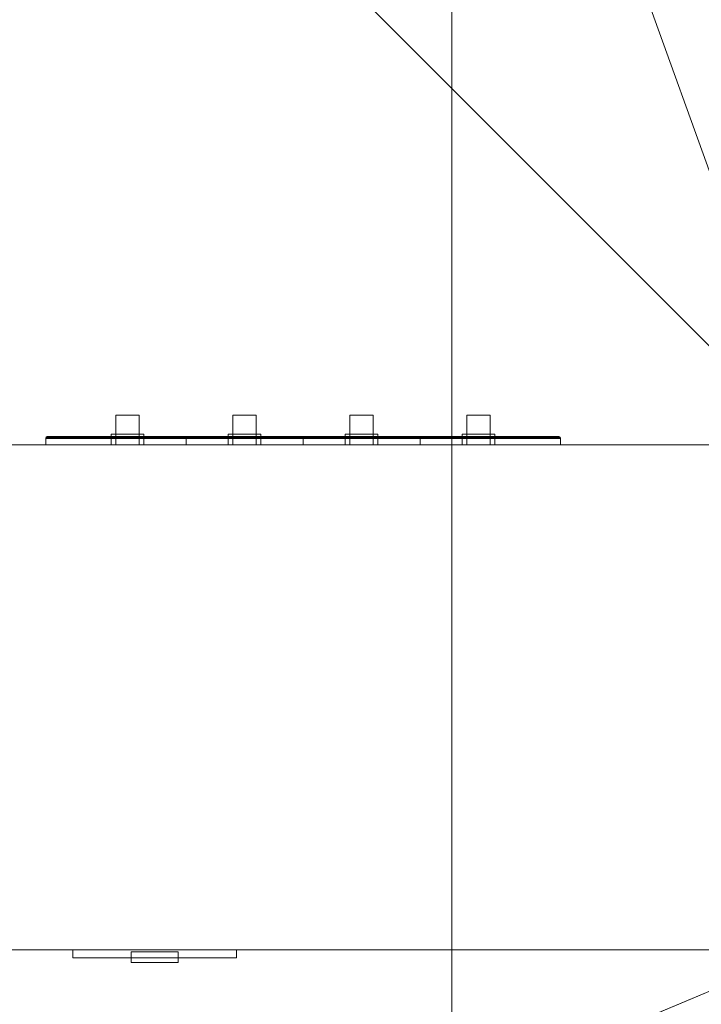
# Model space of a CAD drawing. Header units: inches. Extents: x -263 to 528, y -1 to 602.
# Tile 623 of 656: x 408 to 420, y 192 to 208. Entities that reach past the tile are written whole.
import ezdxf

# ---------------------------------------------------------------- set-up
doc = ezdxf.new("R2010")
doc.units = ezdxf.units.IN
doc.header["$MEASUREMENT"] = 0
for name, color, linetype in [('Twindo - Electrical', 7, 'Continuous'), ('Twindo - Slabs', 7, 'Continuous'), ('Twindo - Walls', 7, 'Continuous')]:
    doc.layers.add(name, color=color, linetype=linetype)

# ---------------------------------------------------------------- blocks, each defined once
blk = doc.blocks.new('Wall_1A432074-22F6-4D23-BD7C-E5F15A753E54', base_point=(415.5, 14))
at = {"layer": 'Twindo - Walls', "lineweight": 0}
mesh = blk.add_polyface(dxfattribs=at)
corners = [(415.5, 322.5, -6), (415.5, 14, -6), (415.5, 14, 101), (415.5, 322.5, 101), (415.5, 20), (415.5, 50), (415.5, 50, 80), (415.5, 20, 80), (428, 322.5, -6), (428, 14, -6), (428, 14, 101), (428, 322.5, 101), (428, 20), (428, 50), (428, 50, 80), (428, 20, 80)]
mesh.append_faces([[corners[k] for k in face] for face in [(8, 9, 1, 0), (1, 9, 10, 2), (3, 2, 10, 11), (0, 3, 11, 8), (12, 13, 5, 4), (13, 14, 6, 5), (14, 15, 7, 6), (15, 12, 4, 7)]], dxfattribs={"color": 254})
mesh.append_faces([[corners[k] for k in face] for face in [(1, 4, 0), (0, 5, 3), (8, 13, 9), (9, 12, 10)]], dxfattribs={"vtx0": -1, "vtx1": -1, "color": 254})
mesh.append_faces([[corners[k] for k in face] for face in [(6, 2, 3), (2, 7, 4), (0, 4, 5), (15, 11, 10), (11, 14, 13), (9, 13, 12)]], dxfattribs={"vtx0": -1, "vtx2": -1, "color": 254})
mesh.append_faces([[corners[k] for k in face] for face in [(6, 7, 2), (5, 6, 3), (1, 2, 4), (15, 14, 11), (12, 15, 10), (8, 11, 13)]], dxfattribs={"vtx1": -1, "vtx2": -1, "color": 254})
blk = doc.blocks.new('Slab_D0BD3B49-249D-4DA8-80D4-D821BCE50D6B', base_point=(-249.5, 387))
at = {"layer": 'Twindo - Slabs', "lineweight": 0}
mesh = blk.add_polyface(dxfattribs=at)
corners = [(-192, 387), (-249.5, 387), (-249.5, 387, -6), (-192, 387, -6), (-89.75, 579.5), (-249.5, 579.5), (-192, 134.5), (-132, 134.5), (-132, 124.5), (10, 124.5), (10, 13.75), (161.5, 13.75), (161.5, 6.5), (252, 6.5), (252, 14), (415.5, 14), (415.5, 322.5), (222.5, 322.5), (222.5, 357.5), (-4, 357.5), (-4, 413), (101.5, 413), (101.5, 553.5), (-89.75, 553.5), (-249.5, 579.5, -6), (-192, 134.5, -6), (-89.75, 579.5, -6), (-89.75, 553.5, -6), (101.5, 553.5, -6), (101.5, 413, -6), (-4, 413, -6), (-4, 357.5, -6), (222.5, 357.5, -6), (222.5, 322.5, -6), (415.5, 322.5, -6), (415.5, 14, -6), (252, 14, -6), (252, 6.5, -6), (161.5, 6.5, -6), (161.5, 13.75, -6), (10, 13.75, -6), (10, 124.5, -6), (-132, 124.5, -6), (-132, 134.5, -6)]
mesh.append_faces([[corners[k] for k in face] for face in [(0, 1, 2, 3), (1, 5, 24, 2), (6, 0, 3, 25), (5, 4, 26, 24), (7, 6, 25, 43), (8, 7, 43, 42), (9, 8, 42, 41), (10, 9, 41, 40), (11, 10, 40, 39), (12, 11, 39, 38), (13, 12, 38, 37), (14, 13, 37, 36), (15, 14, 36, 35), (16, 15, 35, 34), (17, 16, 34, 33), (18, 17, 33, 32), (19, 18, 32, 31), (20, 19, 31, 30), (21, 20, 30, 29), (22, 21, 29, 28), (23, 22, 28, 27), (4, 23, 27, 26)]], dxfattribs={"color": 254})
mesh.append_faces([[corners[k] for k in face] for face in [(22, 20, 21), (16, 14, 15)]], dxfattribs={"vtx0": -1, "color": 254})
mesh.append_faces([[corners[k] for k in face] for face in [(28, 30, 27), (34, 36, 33)]], dxfattribs={"vtx0": -1, "vtx1": -1, "color": 254})
mesh.append_faces([[corners[k] for k in face] for face in [(4, 0, 7), (19, 23, 8), (19, 9, 11), (43, 3, 26), (42, 27, 31), (39, 41, 31)]], dxfattribs={"vtx0": -1, "vtx1": -1, "vtx2": -1, "color": 254})
mesh.append_faces([[corners[k] for k in face] for face in [(23, 7, 8), (19, 8, 9), (17, 11, 12), (17, 12, 13), (17, 13, 14), (3, 24, 26), (43, 26, 27), (39, 31, 32), (39, 32, 33)]], dxfattribs={"vtx0": -1, "vtx2": -1, "color": 254})
mesh.append_faces([[corners[k] for k in face] for face in [(29, 30, 28), (35, 36, 34)]], dxfattribs={"vtx1": -1, "color": 254})
mesh.append_faces([[corners[k] for k in face] for face in [(4, 5, 0), (23, 4, 7), (19, 20, 23), (22, 23, 20), (18, 19, 11), (17, 18, 11), (16, 17, 14), (42, 43, 27), (30, 31, 27), (41, 42, 31), (38, 39, 33), (37, 38, 33), (36, 37, 33)]], dxfattribs={"vtx1": -1, "vtx2": -1, "color": 254})
mesh.append_faces([[corners[k] for k in face] for face in [(5, 1, 0), (0, 6, 7), (9, 10, 11), (3, 2, 24), (43, 25, 3), (39, 40, 41)]], dxfattribs={"vtx2": -1, "color": 254})
blk = doc.blocks.new('Slab_C16FED3F-F51D-4887-95C2-45D370958F54', base_point=(-255.75, 595))
at = {"layer": 'Twindo - Slabs', "lineweight": 0}
mesh = blk.add_polyface(dxfattribs=at)
corners = [(95.5, 568, 128), (95.5, 570, 128), (-75.75, 570, 128), (-75.75, 595, 128), (-255.75, 595, 128), (-255.75, 379, 128), (-198, 379, 128), (-198, 134.5, 128), (-136, 134.5, 128), (-136, 110.5, 128), (6.5, 110.5, 128), (6.5, 6.5, 128), (315.5, 6.5, 128), (315.5, 8, 128), (378.5, 8, 128), (378.5, 6.5, 128), (523, 6.5, 128), (523, 132.25, 128), (421.5, 132.25, 128), (421.5, 333, 128), (239, 333, 128), (239, 391.501, 128), (240, 391.501, 128), (240, 457, 128), (237, 457, 128), (237, 568, 128), (201, 127.5, 128), (201, 128.125, 128), (244.5, 128.125, 128), (244.5, 127.5, 128), (244.5, 15, 128), (161.5, 15, 128), (161.5, 146.5, 128), (200.935, 146.5, 128), (200.997, 146.5, 128), (200.997, 128.5, 128), (95.5, 568, 101), (95.5, 570, 101), (-75.75, 570, 101), (-75.75, 595, 101), (-255.75, 595, 101), (-255.75, 379, 101), (-198, 379, 101), (-198, 134.5, 101), (-136, 134.5, 101), (-136, 110.5, 101), (6.5, 110.5, 101), (6.5, 6.5, 101), (315.5, 6.5, 101), (315.5, 8, 101), (378.5, 8, 101), (378.5, 6.5, 101), (523, 6.5, 101), (523, 132.25, 101), (421.5, 132.25, 101), (421.5, 333, 101), (239, 333, 101), (239, 391.501, 101), (240, 391.501, 101), (240, 457, 101), (237, 457, 101), (237, 568, 101), (201, 127.5, 120), (201, 128, 120), (201, 128.125, 120), (244.5, 128.125, 120), (244.5, 128, 120), (244.5, 127.5, 120), (244.5, 127.5, 101), (244.5, 15, 101), (161.5, 15, 101), (161.5, 146.5, 101), (200.935, 146.5, 101), (200.997, 146.5, 101), (200.997, 128.5, 114.5), (201, 127.5, 101)]
mesh.append_faces([[corners[k] for k in face] for face in [(36, 37, 1, 0), (37, 38, 2, 1), (38, 39, 3, 2), (39, 40, 4, 3), (40, 41, 5, 4), (41, 42, 6, 5), (42, 43, 7, 6), (43, 44, 8, 7), (44, 45, 9, 8), (45, 46, 10, 9), (46, 47, 11, 10), (47, 48, 12, 11), (48, 49, 13, 12), (49, 50, 14, 13), (50, 51, 15, 14), (51, 52, 16, 15), (52, 53, 17, 16), (53, 54, 18, 17), (54, 55, 19, 18), (55, 56, 20, 19), (56, 57, 21, 20), (57, 58, 22, 21), (58, 59, 23, 22), (59, 60, 24, 23), (60, 61, 25, 24), (61, 36, 0, 25), (28, 27, 64, 65), (69, 70, 31, 30), (70, 71, 32, 31), (33, 32, 71, 72), (33, 72, 73, 34), (34, 73, 74, 35), (62, 67, 66, 63), (65, 64, 63, 66), (67, 62, 75, 68), (72, 74, 73)]], dxfattribs={"color": 254})
mesh.append_faces([[corners[k] for k in face] for face in [(23, 21, 22), (27, 63, 64), (29, 66, 67), (29, 69, 30), (75, 74, 72), (52, 54, 53)]], dxfattribs={"vtx0": -1, "color": 254})
mesh.append_faces([[corners[k] for k in face] for face in [(16, 18, 15), (59, 57, 60)]], dxfattribs={"vtx0": -1, "vtx1": -1, "color": 254})
mesh.append_faces([[corners[k] for k in face] for face in [(3, 6, 8), (31, 0, 11), (0, 32, 34), (24, 34, 27), (20, 24, 27), (28, 30, 12), (20, 28, 13), (75, 26, 74), (44, 42, 39), (47, 36, 70), (75, 60, 56), (49, 68, 56)]], dxfattribs={"vtx0": -1, "vtx1": -1, "vtx2": -1, "color": 254})
mesh.append_faces([[corners[k] for k in face] for face in [(2, 8, 9), (2, 9, 10), (0, 10, 11), (20, 27, 28), (30, 11, 12), (28, 12, 13), (20, 13, 14), (18, 14, 15), (42, 40, 39), (44, 39, 38), (46, 38, 37), (46, 37, 36), (72, 36, 61), (75, 61, 60), (47, 70, 69), (49, 69, 68), (50, 56, 55), (50, 55, 54)]], dxfattribs={"vtx0": -1, "vtx2": -1, "color": 254})
mesh.append_faces([[corners[k] for k in face] for face in [(17, 18, 16), (58, 57, 59)]], dxfattribs={"vtx1": -1, "color": 254})
mesh.append_faces([[corners[k] for k in face] for face in [(3, 4, 6), (2, 3, 8), (1, 2, 10), (0, 1, 10), (31, 32, 0), (25, 0, 34), (24, 25, 34), (20, 21, 24), (23, 24, 21), (30, 31, 11), (19, 20, 14), (18, 19, 14), (45, 44, 38), (46, 45, 38), (47, 46, 36), (71, 70, 36), (72, 71, 36), (75, 72, 61), (57, 56, 60), (68, 75, 56), (48, 47, 69), (49, 48, 69), (50, 49, 56), (51, 50, 54), (52, 51, 54)]], dxfattribs={"vtx1": -1, "vtx2": -1, "color": 254})
mesh.append_faces([[corners[k] for k in face] for face in [(4, 5, 6), (6, 7, 8), (26, 35, 74), (42, 41, 40), (44, 43, 42)]], dxfattribs={"vtx2": -1, "color": 254})
mesh.append_faces([[corners[k] for k in face] for face in [(27, 26, 62, 63), (29, 28, 65, 66), (29, 67, 68, 69)]], dxfattribs={"vtx3": -1, "color": 254})
blk = doc.blocks.new('Wall_D2E3643C-3F90-4BAA-AF7A-B053B8B192AA', base_point=(243.5, 201))
at = {"layer": 'Twindo - Walls', "lineweight": 0}
mesh = blk.add_polyface(dxfattribs=at)
corners = [(258.5, 201, 174), (258.5, 201, 128), (239, 201, 128), (239, 201, 222), (243.5, 201, 222), (243.5, 201, 228), (239, 201, 228), (239, 201, 320), (428, 201, 320), (428, 201, 128), (404.5, 201, 128), (404.5, 201, 174), (402.372, 201, 182.257), (399.314, 201, 190.217), (395.365, 201, 197.774), (390.577, 201, 204.83), (385.013, 201, 211.292), (378.747, 201, 217.075), (371.86, 201, 222.103), (364.443, 201, 226.31), (356.593, 201, 229.641), (348.414, 201, 232.052), (340.013, 201, 233.511), (331.5, 201, 234), (322.987, 201, 233.511), (314.586, 201, 232.052), (306.407, 201, 229.641), (298.557, 201, 226.31), (291.14, 201, 222.103), (284.253, 201, 217.075), (277.987, 201, 211.292), (272.423, 201, 204.83), (267.635, 201, 197.774), (263.686, 201, 190.217), (260.628, 201, 182.257), (258.5, 192.5, 174), (258.5, 192.5, 128), (239, 192.5, 128), (239, 192.5, 320), (239, 197.031, 228), (239, 197.031, 222), (243.5, 197.031, 222), (243.5, 197.031, 228), (428, 192.5, 320), (428, 192.5, 128), (404.5, 192.5, 128), (404.5, 192.5, 174), (402.372, 192.5, 182.257), (399.314, 192.5, 190.217), (395.365, 192.5, 197.774), (390.577, 192.5, 204.83), (385.013, 192.5, 211.292), (378.747, 192.5, 217.075), (371.86, 192.5, 222.103), (364.443, 192.5, 226.31), (356.593, 192.5, 229.641), (348.414, 192.5, 232.052), (340.013, 192.5, 233.511), (331.5, 192.5, 234), (322.987, 192.5, 233.511), (314.586, 192.5, 232.052), (306.407, 192.5, 229.641), (298.557, 192.5, 226.31), (291.14, 192.5, 222.103), (284.253, 192.5, 217.075), (277.987, 192.5, 211.292), (272.423, 192.5, 204.83), (267.635, 192.5, 197.774), (263.686, 192.5, 190.217), (260.628, 192.5, 182.257)]
mesh.append_faces([[corners[k] for k in face] for face in [(1, 0, 35, 36), (1, 36, 37, 2), (4, 3, 40, 41), (5, 4, 41, 42), (6, 5, 42, 39), (43, 8, 7, 38), (8, 43, 44, 9), (45, 10, 9, 44), (11, 10, 45, 46), (12, 11, 46, 47), (13, 12, 47, 48), (14, 13, 48, 49), (15, 14, 49, 50), (16, 15, 50, 51), (17, 16, 51, 52), (18, 17, 52, 53), (19, 18, 53, 54), (20, 19, 54, 55), (21, 20, 55, 56), (22, 21, 56, 57), (23, 22, 57, 58), (24, 23, 58, 59), (25, 24, 59, 60), (26, 25, 60, 61), (27, 26, 61, 62), (28, 27, 62, 63), (29, 28, 63, 64), (30, 29, 64, 65), (31, 30, 65, 66), (32, 31, 66, 67), (33, 32, 67, 68), (34, 33, 68, 69), (0, 34, 69, 35), (40, 39, 42, 41)]], dxfattribs={"color": 254})
mesh.append_faces([[corners[k] for k in face] for face in [(2, 0, 1), (2, 40, 3), (44, 46, 45)]], dxfattribs={"vtx0": -1, "color": 254})
mesh.append_faces([[corners[k] for k in face] for face in [(9, 11, 8), (37, 40, 2), (37, 35, 38)]], dxfattribs={"vtx0": -1, "vtx1": -1, "color": 254})
mesh.append_faces([[corners[k] for k in face] for face in [(23, 7, 8), (7, 23, 24), (7, 24, 25), (7, 25, 26), (5, 26, 27), (5, 27, 28), (4, 28, 29), (3, 29, 30), (3, 30, 31), (3, 31, 32), (3, 32, 33), (3, 33, 34), (3, 34, 0), (38, 6, 39), (38, 39, 40), (58, 43, 38), (43, 58, 57), (43, 57, 56), (43, 56, 55), (43, 55, 54), (43, 54, 53), (43, 53, 52), (43, 52, 51), (43, 51, 50), (43, 50, 49), (43, 49, 48), (43, 48, 47), (43, 47, 46)]], dxfattribs={"vtx0": -1, "vtx2": -1, "color": 254})
mesh.append_faces([[corners[k] for k in face] for face in [(10, 11, 9), (36, 35, 37)]], dxfattribs={"vtx1": -1, "color": 254})
mesh.append_faces([[corners[k] for k in face] for face in [(22, 23, 8), (21, 22, 8), (20, 21, 8), (6, 7, 26), (5, 6, 26), (19, 20, 8), (18, 19, 8), (4, 5, 28), (3, 4, 29), (17, 18, 8), (16, 17, 8), (15, 16, 8), (14, 15, 8), (13, 14, 8), (12, 13, 8), (11, 12, 8), (2, 3, 0), (37, 38, 40), (59, 58, 38), (60, 59, 38), (61, 60, 38), (62, 61, 38), (63, 62, 38), (64, 63, 38), (65, 64, 38), (66, 65, 38), (67, 66, 38), (68, 67, 38), (69, 68, 38), (35, 69, 38), (44, 43, 46)]], dxfattribs={"vtx1": -1, "vtx2": -1, "color": 254})
mesh.append_faces([[corners[k] for k in face] for face in [(38, 7, 6)]], dxfattribs={"vtx2": -1, "color": 254})
blk = doc.blocks.new('Slab_A3746481-2909-4108-A365-6002FE2AB3C6', base_point=(95.5, 568))
at = {"layer": 'Twindo - Slabs', "lineweight": 0}
mesh = blk.add_polyface(dxfattribs=at)
corners = [(95.5, 568, 254), (95.5, 568, 248), (95.5, 395.501, 248), (95.5, 395.501, 254), (237, 568, 254), (237, 568, 248), (237, 457, 248), (240, 457, 248), (240, 391.501, 248), (239, 391.501, 248), (239, 192.5, 248), (421.5, 192.5, 248), (421.5, 132.25, 248), (523, 132.25, 248), (523, 6.5, 248), (378.5, 6.5, 248), (378.5, 8, 248), (315.5, 8, 248), (315.5, 6.5, 248), (150.5, 6.5, 248), (150.5, 197, 248), (155, 197, 248), (155, 397.501, 248), (113, 397.501, 248), (113, 395.501, 248), (201, 383.001, 248), (170, 383.001, 248), (170, 205.5, 248), (201, 205.5, 248), (378.6, 174.5, 248), (261.6, 174.5, 248), (261.6, 108.5, 248), (342.106, 108.5, 248), (378.6, 144.994, 248), (113, 395.501, 254), (113, 397.501, 254), (155, 397.501, 254), (155, 197, 254), (150.5, 197, 254), (150.5, 6.5, 254), (315.5, 6.5, 254), (315.5, 8, 254), (378.5, 8, 254), (378.5, 6.5, 254), (523, 6.5, 254), (523, 132.25, 254), (421.5, 132.25, 254), (421.5, 192.5, 254), (239, 192.5, 254), (239, 391.501, 254), (240, 391.501, 254), (240, 457, 254), (237, 457, 254), (170, 205.5, 254), (170, 383.001, 254), (201, 383.001, 254), (201, 205.5, 254), (261.6, 108.5, 254), (261.6, 174.5, 254), (378.6, 174.5, 254), (378.6, 144.994, 254), (342.106, 108.5, 254)]
mesh.append_faces([[corners[k] for k in face] for face in [(0, 1, 2, 3), (4, 5, 1, 0), (3, 2, 24, 34), (52, 6, 5, 4), (51, 7, 6, 52), (50, 8, 7, 51), (49, 9, 8, 50), (48, 10, 9, 49), (47, 11, 10, 48), (46, 12, 11, 47), (45, 13, 12, 46), (44, 14, 13, 45), (43, 15, 14, 44), (42, 16, 15, 43), (41, 17, 16, 42), (40, 18, 17, 41), (39, 19, 18, 40), (38, 20, 19, 39), (37, 21, 20, 38), (36, 22, 21, 37), (35, 23, 22, 36), (34, 24, 23, 35), (54, 26, 25, 55), (53, 27, 26, 54), (56, 28, 27, 53), (55, 25, 28, 56), (58, 30, 29, 59), (57, 31, 30, 58), (61, 32, 31, 57), (60, 33, 32, 61), (59, 29, 33, 60)]], dxfattribs={"color": 254})
mesh.append_faces([[corners[k] for k in face] for face in [(14, 12, 13), (51, 49, 50)]], dxfattribs={"vtx0": -1, "color": 254})
mesh.append_faces([[corners[k] for k in face] for face in [(7, 9, 6), (44, 46, 43)]], dxfattribs={"vtx0": -1, "vtx1": -1, "color": 254})
mesh.append_faces([[corners[k] for k in face] for face in [(19, 21, 27), (26, 22, 1), (28, 6, 10), (19, 28, 10), (19, 10, 31), (15, 33, 12), (0, 36, 54), (53, 37, 39), (48, 52, 56), (48, 56, 39), (57, 48, 39), (46, 60, 43)]], dxfattribs={"vtx0": -1, "vtx1": -1, "vtx2": -1, "color": 254})
mesh.append_faces([[corners[k] for k in face] for face in [(23, 2, 1), (26, 21, 22), (19, 27, 28), (25, 1, 5), (28, 5, 6), (17, 31, 32), (16, 32, 33), (29, 10, 11), (33, 11, 12), (0, 34, 35), (0, 35, 36), (53, 36, 37), (0, 54, 55), (52, 55, 56), (57, 39, 40), (57, 40, 41), (61, 41, 42), (48, 58, 59), (60, 42, 43), (46, 59, 60)]], dxfattribs={"vtx0": -1, "vtx2": -1, "color": 254})
mesh.append_faces([[corners[k] for k in face] for face in [(8, 9, 7), (45, 46, 44)]], dxfattribs={"vtx1": -1, "color": 254})
mesh.append_faces([[corners[k] for k in face] for face in [(22, 23, 1), (26, 27, 21), (25, 26, 1), (28, 25, 5), (9, 10, 6), (30, 31, 10), (18, 19, 31), (17, 18, 31), (16, 17, 32), (15, 16, 33), (29, 30, 10), (33, 29, 11), (14, 15, 12), (53, 54, 36), (56, 53, 39), (4, 0, 55), (52, 4, 55), (48, 49, 52), (51, 52, 49), (57, 58, 48), (61, 57, 41), (60, 61, 42), (47, 48, 59), (46, 47, 59)]], dxfattribs={"vtx1": -1, "vtx2": -1, "color": 254})
mesh.append_faces([[corners[k] for k in face] for face in [(23, 24, 2), (19, 20, 21), (0, 3, 34), (37, 38, 39)]], dxfattribs={"vtx2": -1, "color": 254})
blk = doc.blocks.new('Slab_71F202FD-5CC9-4EB5-992C-F668C054561A', base_point=(243.5, 269.503))
at = {"layer": 'Twindo - Slabs', "lineweight": 0}
mesh = blk.add_polyface(dxfattribs=at)
corners = [(243.5, 201, 320), (243.5, 201, 314), (421.5, 201, 314), (421.5, 201, 320), (243.5, 333, 320), (243.5, 333, 314), (421.5, 333, 314), (278.5, 236, 314), (386.5, 236, 314), (386.5, 298, 314), (278.5, 298, 314), (421.5, 333, 320), (386.5, 298, 320), (386.5, 236, 320), (278.5, 236, 320), (278.5, 298, 320)]
mesh.append_faces([[corners[k] for k in face] for face in [(0, 1, 2, 3), (4, 5, 1, 0), (3, 2, 6, 11), (11, 6, 5, 4), (13, 8, 7, 14), (12, 9, 8, 13), (15, 10, 9, 12), (14, 7, 10, 15)]], dxfattribs={"color": 254})
mesh.append_faces([[corners[k] for k in face] for face in [(2, 8, 6), (6, 9, 5), (11, 12, 3), (3, 13, 0)]], dxfattribs={"vtx0": -1, "vtx1": -1, "color": 254})
mesh.append_faces([[corners[k] for k in face] for face in [(10, 1, 5), (1, 7, 8), (6, 8, 9), (14, 4, 0), (4, 15, 12), (3, 12, 13)]], dxfattribs={"vtx0": -1, "vtx2": -1, "color": 254})
mesh.append_faces([[corners[k] for k in face] for face in [(10, 7, 1), (9, 10, 5), (2, 1, 8), (14, 15, 4), (13, 14, 0), (11, 4, 12)]], dxfattribs={"vtx1": -1, "vtx2": -1, "color": 254})
blk = doc.blocks.new('Object_B1C096CB-D40F-4B12-949E-5C292D765313')
at = {"layer": 'Twindo - Electrical', "lineweight": 0}
mesh = blk.add_polyface(dxfattribs=at)
corners = [(409.847, 201, 171.409), (410.241, 201, 171.409), (410.241, 201, 172.591), (409.847, 201, 172.591), (410.241, 201.103, 172.591), (409.847, 201.103, 172.591), (410.241, 201.103, 172.472), (409.847, 201.103, 172.472), (410.241, 201.497, 172.472), (409.847, 201.497, 172.472), (410.241, 201.497, 172.157), (409.847, 201.497, 172.157), (410.241, 201.103, 172.157), (409.847, 201.103, 172.157), (410.241, 201.103, 171.409), (409.847, 201.103, 171.409), (409.769, 201, 171.331), (409.769, 201.177, 171.331), (410.32, 201.177, 171.331), (410.32, 201, 171.331), (410.32, 201.177, 172.669), (410.32, 201, 172.669), (409.769, 201.177, 172.669), (409.769, 201, 172.669), (409.847, 201, 171.409), (409.847, 201.177, 171.409), (409.847, 201.177, 172.591), (409.847, 201, 172.591), (410.241, 201.177, 172.591), (410.241, 201, 172.591), (410.241, 201.177, 171.409), (410.241, 201, 171.409)]
mesh.append_faces([[corners[k] for k in face] for face in [(0, 1, 2, 3), (3, 2, 4, 5), (5, 4, 6, 7), (7, 6, 8, 9), (9, 8, 10, 11), (11, 10, 12, 13), (13, 12, 14, 15), (15, 14, 1, 0), (16, 17, 18, 19), (19, 18, 20, 21), (21, 20, 22, 23), (23, 22, 17, 16), (24, 25, 26, 27), (27, 26, 28, 29), (29, 28, 30, 31), (31, 30, 25, 24)]], dxfattribs={"color": 7})
mesh.append_faces([[corners[k] for k in face] for face in [(0, 13, 15)]], dxfattribs={"vtx0": -1, "color": 7})
mesh.append_faces([[corners[k] for k in face] for face in [(1, 12, 2), (19, 31, 16), (16, 24, 23), (17, 25, 18), (18, 30, 20)]], dxfattribs={"vtx0": -1, "vtx1": -1, "color": 7})
mesh.append_faces([[corners[k] for k in face] for face in [(3, 7, 13), (12, 6, 2)]], dxfattribs={"vtx0": -1, "vtx1": -1, "vtx2": -1, "color": 7})
mesh.append_faces([[corners[k] for k in face] for face in [(7, 11, 13), (27, 21, 23), (21, 29, 31), (16, 31, 24), (28, 22, 20), (22, 26, 25), (18, 25, 30)]], dxfattribs={"vtx0": -1, "vtx2": -1, "color": 7})
mesh.append_faces([[corners[k] for k in face] for face in [(14, 12, 1)]], dxfattribs={"vtx1": -1, "color": 7})
mesh.append_faces([[corners[k] for k in face] for face in [(0, 3, 13), (12, 10, 6), (27, 29, 21), (24, 27, 23), (19, 21, 31), (28, 26, 22), (30, 28, 20), (17, 22, 25)]], dxfattribs={"vtx1": -1, "vtx2": -1, "color": 7})
mesh.append_faces([[corners[k] for k in face] for face in [(3, 5, 7), (7, 9, 11), (6, 4, 2), (10, 8, 6)]], dxfattribs={"vtx2": -1, "color": 7})
mesh = blk.add_polyface(dxfattribs=at)
corners = [(411.816, 201, 171.409), (412.21, 201, 171.409), (412.21, 201, 172.591), (411.816, 201, 172.591), (412.21, 201.103, 172.591), (411.816, 201.103, 172.591), (412.21, 201.103, 172.472), (411.816, 201.103, 172.472), (412.21, 201.497, 172.472), (411.816, 201.497, 172.472), (412.21, 201.497, 172.157), (411.816, 201.497, 172.157), (412.21, 201.103, 172.157), (411.816, 201.103, 172.157), (412.21, 201.103, 171.409), (411.816, 201.103, 171.409), (411.737, 201, 171.331), (411.737, 201.177, 171.331), (412.288, 201.177, 171.331), (412.288, 201, 171.331), (412.288, 201.177, 172.669), (412.288, 201, 172.669), (411.737, 201.177, 172.669), (411.737, 201, 172.669), (411.816, 201, 171.409), (411.816, 201.177, 171.409), (411.816, 201.177, 172.591), (411.816, 201, 172.591), (412.21, 201.177, 172.591), (412.21, 201, 172.591), (412.21, 201.177, 171.409), (412.21, 201, 171.409)]
mesh.append_faces([[corners[k] for k in face] for face in [(0, 1, 2, 3), (3, 2, 4, 5), (5, 4, 6, 7), (7, 6, 8, 9), (9, 8, 10, 11), (11, 10, 12, 13), (13, 12, 14, 15), (15, 14, 1, 0), (16, 17, 18, 19), (19, 18, 20, 21), (21, 20, 22, 23), (23, 22, 17, 16), (24, 25, 26, 27), (27, 26, 28, 29), (29, 28, 30, 31), (31, 30, 25, 24)]], dxfattribs={"color": 7})
mesh.append_faces([[corners[k] for k in face] for face in [(0, 13, 15)]], dxfattribs={"vtx0": -1, "color": 7})
mesh.append_faces([[corners[k] for k in face] for face in [(1, 12, 2), (19, 31, 16), (16, 24, 23), (17, 25, 18), (18, 30, 20)]], dxfattribs={"vtx0": -1, "vtx1": -1, "color": 7})
mesh.append_faces([[corners[k] for k in face] for face in [(3, 7, 13), (12, 6, 2)]], dxfattribs={"vtx0": -1, "vtx1": -1, "vtx2": -1, "color": 7})
mesh.append_faces([[corners[k] for k in face] for face in [(7, 11, 13), (27, 21, 23), (21, 29, 31), (16, 31, 24), (28, 22, 20), (22, 26, 25), (18, 25, 30)]], dxfattribs={"vtx0": -1, "vtx2": -1, "color": 7})
mesh.append_faces([[corners[k] for k in face] for face in [(14, 12, 1)]], dxfattribs={"vtx1": -1, "color": 7})
mesh.append_faces([[corners[k] for k in face] for face in [(0, 3, 13), (12, 10, 6), (27, 29, 21), (24, 27, 23), (19, 21, 31), (28, 26, 22), (30, 28, 20), (17, 22, 25)]], dxfattribs={"vtx1": -1, "vtx2": -1, "color": 7})
mesh.append_faces([[corners[k] for k in face] for face in [(3, 5, 7), (7, 9, 11), (6, 4, 2), (10, 8, 6)]], dxfattribs={"vtx2": -1, "color": 7})
mesh = blk.add_polyface(dxfattribs=at)
corners = [(413.784, 201, 171.409), (414.178, 201, 171.409), (414.178, 201, 172.591), (413.784, 201, 172.591), (414.178, 201.103, 172.591), (413.784, 201.103, 172.591), (414.178, 201.103, 172.472), (413.784, 201.103, 172.472), (414.178, 201.497, 172.472), (413.784, 201.497, 172.472), (414.178, 201.497, 172.157), (413.784, 201.497, 172.157), (414.178, 201.103, 172.157), (413.784, 201.103, 172.157), (414.178, 201.103, 171.409), (413.784, 201.103, 171.409), (413.706, 201, 171.331), (413.706, 201.177, 171.331), (414.257, 201.177, 171.331), (414.257, 201, 171.331), (414.257, 201.177, 172.669), (414.257, 201, 172.669), (413.706, 201.177, 172.669), (413.706, 201, 172.669), (413.784, 201, 171.409), (413.784, 201.177, 171.409), (413.784, 201.177, 172.591), (413.784, 201, 172.591), (414.178, 201.177, 172.591), (414.178, 201, 172.591), (414.178, 201.177, 171.409), (414.178, 201, 171.409)]
mesh.append_faces([[corners[k] for k in face] for face in [(0, 1, 2, 3), (3, 2, 4, 5), (5, 4, 6, 7), (7, 6, 8, 9), (9, 8, 10, 11), (11, 10, 12, 13), (13, 12, 14, 15), (15, 14, 1, 0), (16, 17, 18, 19), (19, 18, 20, 21), (21, 20, 22, 23), (23, 22, 17, 16), (24, 25, 26, 27), (27, 26, 28, 29), (29, 28, 30, 31), (31, 30, 25, 24)]], dxfattribs={"color": 7})
mesh.append_faces([[corners[k] for k in face] for face in [(0, 13, 15)]], dxfattribs={"vtx0": -1, "color": 7})
mesh.append_faces([[corners[k] for k in face] for face in [(1, 12, 2), (19, 31, 16), (16, 24, 23), (17, 25, 18), (18, 30, 20)]], dxfattribs={"vtx0": -1, "vtx1": -1, "color": 7})
mesh.append_faces([[corners[k] for k in face] for face in [(3, 7, 13), (12, 6, 2)]], dxfattribs={"vtx0": -1, "vtx1": -1, "vtx2": -1, "color": 7})
mesh.append_faces([[corners[k] for k in face] for face in [(7, 11, 13), (27, 21, 23), (21, 29, 31), (16, 31, 24), (28, 22, 20), (22, 26, 25), (18, 25, 30)]], dxfattribs={"vtx0": -1, "vtx2": -1, "color": 7})
mesh.append_faces([[corners[k] for k in face] for face in [(14, 12, 1)]], dxfattribs={"vtx1": -1, "color": 7})
mesh.append_faces([[corners[k] for k in face] for face in [(0, 3, 13), (12, 10, 6), (27, 29, 21), (24, 27, 23), (19, 21, 31), (28, 26, 22), (30, 28, 20), (17, 22, 25)]], dxfattribs={"vtx1": -1, "vtx2": -1, "color": 7})
mesh.append_faces([[corners[k] for k in face] for face in [(3, 5, 7), (7, 9, 11), (6, 4, 2), (10, 8, 6)]], dxfattribs={"vtx2": -1, "color": 7})
mesh = blk.add_polyface(dxfattribs=at)
corners = [(415.753, 201, 171.409), (416.147, 201, 171.409), (416.147, 201, 172.591), (415.753, 201, 172.591), (416.147, 201.103, 172.591), (415.753, 201.103, 172.591), (416.147, 201.103, 172.472), (415.753, 201.103, 172.472), (416.147, 201.497, 172.472), (415.753, 201.497, 172.472), (416.147, 201.497, 172.157), (415.753, 201.497, 172.157), (416.147, 201.103, 172.157), (415.753, 201.103, 172.157), (416.147, 201.103, 171.409), (415.753, 201.103, 171.409), (415.674, 201, 171.331), (415.674, 201.177, 171.331), (416.225, 201.177, 171.331), (416.225, 201, 171.331), (416.225, 201.177, 172.669), (416.225, 201, 172.669), (415.674, 201.177, 172.669), (415.674, 201, 172.669), (415.753, 201, 171.409), (415.753, 201.177, 171.409), (415.753, 201.177, 172.591), (415.753, 201, 172.591), (416.147, 201.177, 172.591), (416.147, 201, 172.591), (416.147, 201.177, 171.409), (416.147, 201, 171.409)]
mesh.append_faces([[corners[k] for k in face] for face in [(0, 1, 2, 3), (3, 2, 4, 5), (5, 4, 6, 7), (7, 6, 8, 9), (9, 8, 10, 11), (11, 10, 12, 13), (13, 12, 14, 15), (15, 14, 1, 0), (16, 17, 18, 19), (19, 18, 20, 21), (21, 20, 22, 23), (23, 22, 17, 16), (24, 25, 26, 27), (27, 26, 28, 29), (29, 28, 30, 31), (31, 30, 25, 24)]], dxfattribs={"color": 7})
mesh.append_faces([[corners[k] for k in face] for face in [(0, 13, 15)]], dxfattribs={"vtx0": -1, "color": 7})
mesh.append_faces([[corners[k] for k in face] for face in [(1, 12, 2), (19, 31, 16), (16, 24, 23), (17, 25, 18), (18, 30, 20)]], dxfattribs={"vtx0": -1, "vtx1": -1, "color": 7})
mesh.append_faces([[corners[k] for k in face] for face in [(3, 7, 13), (12, 6, 2)]], dxfattribs={"vtx0": -1, "vtx1": -1, "vtx2": -1, "color": 7})
mesh.append_faces([[corners[k] for k in face] for face in [(7, 11, 13), (27, 21, 23), (21, 29, 31), (16, 31, 24), (28, 22, 20), (22, 26, 25), (18, 25, 30)]], dxfattribs={"vtx0": -1, "vtx2": -1, "color": 7})
mesh.append_faces([[corners[k] for k in face] for face in [(14, 12, 1)]], dxfattribs={"vtx1": -1, "color": 7})
mesh.append_faces([[corners[k] for k in face] for face in [(0, 3, 13), (12, 10, 6), (27, 29, 21), (24, 27, 23), (19, 21, 31), (28, 26, 22), (30, 28, 20), (17, 22, 25)]], dxfattribs={"vtx1": -1, "vtx2": -1, "color": 7})
mesh.append_faces([[corners[k] for k in face] for face in [(3, 5, 7), (7, 9, 11), (6, 4, 2), (10, 8, 6)]], dxfattribs={"vtx2": -1, "color": 7})
mesh = blk.add_polyface(dxfattribs=at)
corners = [(411.029, 201.103, 174.362), (408.666, 201.103, 174.362), (408.666, 201, 174.362), (411.029, 201, 174.362), (411.029, 201, 169.638), (411.029, 201.103, 169.638), (411.029, 201.112, 169.639), (411.029, 201.128, 169.648), (411.029, 201.137, 169.663), (411.029, 201.138, 169.672), (411.029, 201.138, 174.328), (411.029, 201.137, 174.337), (411.029, 201.128, 174.352), (411.029, 201.112, 174.361), (408.666, 201, 169.638), (410.32, 201, 171.331), (409.769, 201, 171.331), (409.769, 201, 172.669), (410.32, 201, 172.669), (408.666, 201.103, 169.638), (408.668, 201.112, 174.361), (408.676, 201.128, 174.352), (408.692, 201.137, 174.337), (408.701, 201.138, 174.328), (408.701, 201.138, 169.672), (409.769, 201.138, 172.669), (409.769, 201.138, 171.331), (410.32, 201.138, 171.331), (410.32, 201.138, 172.669), (408.692, 201.137, 169.663), (408.676, 201.128, 169.648), (408.668, 201.112, 169.639)]
mesh.append_faces([[corners[k] for k in face] for face in [(0, 1, 2, 3), (19, 14, 2, 1), (13, 20, 1, 0), (12, 21, 20, 13), (11, 22, 21, 12), (10, 23, 22, 11), (8, 29, 24, 9), (7, 30, 29, 8), (6, 31, 30, 7), (5, 19, 31, 6), (4, 14, 19, 5), (15, 18, 28, 27), (18, 17, 25, 28), (17, 16, 26, 25), (16, 15, 27, 26), (31, 19, 1, 20), (30, 31, 20, 21), (29, 30, 21, 22), (24, 29, 22, 23)]], dxfattribs={"color": 7})
mesh.append_faces([[corners[k] for k in face] for face in [(4, 13, 0, 3)]], dxfattribs={"vtx0": -1, "color": 7})
mesh.append_faces([[corners[k] for k in face] for face in [(4, 15, 14), (14, 16, 2), (24, 26, 9), (9, 27, 10)]], dxfattribs={"vtx0": -1, "vtx1": -1, "color": 7})
mesh.append_faces([[corners[k] for k in face] for face in [(17, 3, 2), (3, 18, 15), (14, 15, 16), (28, 23, 10), (23, 25, 26), (9, 26, 27)]], dxfattribs={"vtx0": -1, "vtx2": -1, "color": 7})
mesh.append_faces([[corners[k] for k in face] for face in [(4, 7, 8, 9), (4, 9, 10, 11), (4, 11, 12, 13)]], dxfattribs={"vtx0": -1, "vtx3": -1, "color": 7})
mesh.append_faces([[corners[k] for k in face] for face in [(17, 18, 3), (16, 17, 2), (4, 3, 15), (28, 25, 23), (27, 28, 10), (24, 23, 26)]], dxfattribs={"vtx1": -1, "vtx2": -1, "color": 7})
mesh.append_faces([[corners[k] for k in face] for face in [(4, 5, 6, 7)]], dxfattribs={"vtx3": -1, "color": 7})
mesh = blk.add_polyface(dxfattribs=at)
corners = [(411.029, 201, 169.638), (412.997, 201, 169.638), (412.997, 201, 174.362), (411.029, 201, 174.362), (412.288, 201, 172.669), (412.288, 201, 171.331), (411.737, 201, 171.331), (411.737, 201, 172.669), (411.029, 201.103, 174.362), (411.029, 201.112, 174.361), (411.029, 201.128, 174.352), (411.029, 201.137, 174.337), (411.029, 201.138, 174.328), (411.029, 201.138, 169.672), (411.029, 201.137, 169.663), (411.029, 201.128, 169.648), (411.029, 201.112, 169.639), (411.029, 201.103, 169.638), (412.997, 201.103, 174.362), (412.997, 201.128, 169.648), (412.997, 201.137, 169.663), (412.997, 201.138, 169.672), (412.997, 201.138, 174.328), (412.997, 201.137, 174.337), (412.997, 201.128, 174.352), (412.997, 201.112, 174.361), (412.997, 201.103, 169.638), (412.997, 201.112, 169.639), (412.288, 201.138, 172.669), (411.737, 201.138, 172.669), (411.737, 201.138, 171.331), (412.288, 201.138, 171.331)]
mesh.append_faces([[corners[k] for k in face] for face in [(3, 2, 18, 8), (17, 26, 1, 0), (28, 4, 7, 29), (29, 7, 6, 30), (30, 6, 5, 31), (31, 5, 4, 28), (16, 27, 26, 17), (15, 19, 27, 16), (14, 20, 19, 15), (13, 21, 20, 14), (11, 23, 22, 12), (10, 24, 23, 11), (9, 25, 24, 10), (8, 18, 25, 9)]], dxfattribs={"color": 7})
mesh.append_faces([[corners[k] for k in face] for face in [(8, 17, 0, 3), (19, 1, 26, 27)]], dxfattribs={"vtx0": -1, "color": 7})
mesh.append_faces([[corners[k] for k in face] for face in [(1, 5, 0), (0, 6, 3), (13, 30, 21), (21, 31, 22)]], dxfattribs={"vtx0": -1, "vtx1": -1, "color": 7})
mesh.append_faces([[corners[k] for k in face] for face in [(7, 2, 3), (2, 4, 5), (0, 5, 6), (28, 12, 22), (12, 29, 30), (21, 30, 31)]], dxfattribs={"vtx0": -1, "vtx2": -1, "color": 7})
mesh.append_faces([[corners[k] for k in face] for face in [(8, 11, 12, 13), (8, 13, 14, 15), (8, 15, 16, 17), (19, 22, 23, 24), (19, 24, 25, 18), (19, 18, 2, 1)]], dxfattribs={"vtx0": -1, "vtx3": -1, "color": 7})
mesh.append_faces([[corners[k] for k in face] for face in [(7, 4, 2), (6, 7, 3), (1, 2, 5), (28, 29, 12), (31, 28, 22), (13, 12, 30)]], dxfattribs={"vtx1": -1, "vtx2": -1, "color": 7})
mesh.append_faces([[corners[k] for k in face] for face in [(8, 9, 10, 11), (19, 20, 21, 22)]], dxfattribs={"vtx3": -1, "color": 7})
mesh = blk.add_polyface(dxfattribs=at)
corners = [(412.997, 201, 169.638), (414.966, 201, 169.638), (414.966, 201, 174.362), (412.997, 201, 174.362), (414.257, 201, 172.669), (414.257, 201, 171.331), (413.706, 201, 171.331), (413.706, 201, 172.669), (412.997, 201.103, 174.362), (412.997, 201.112, 174.361), (412.997, 201.128, 174.352), (412.997, 201.137, 174.337), (412.997, 201.138, 174.328), (412.997, 201.138, 169.672), (412.997, 201.137, 169.663), (412.997, 201.128, 169.648), (412.997, 201.112, 169.639), (412.997, 201.103, 169.638), (414.966, 201.103, 174.362), (414.966, 201.128, 169.648), (414.966, 201.137, 169.663), (414.966, 201.138, 169.672), (414.966, 201.138, 174.328), (414.966, 201.137, 174.337), (414.966, 201.128, 174.352), (414.966, 201.112, 174.361), (414.966, 201.103, 169.638), (414.966, 201.112, 169.639), (414.257, 201.138, 172.669), (413.706, 201.138, 172.669), (413.706, 201.138, 171.331), (414.257, 201.138, 171.331)]
mesh.append_faces([[corners[k] for k in face] for face in [(3, 2, 18, 8), (17, 26, 1, 0), (28, 4, 7, 29), (29, 7, 6, 30), (30, 6, 5, 31), (31, 5, 4, 28), (16, 27, 26, 17), (15, 19, 27, 16), (14, 20, 19, 15), (13, 21, 20, 14), (11, 23, 22, 12), (10, 24, 23, 11), (9, 25, 24, 10), (8, 18, 25, 9)]], dxfattribs={"color": 7})
mesh.append_faces([[corners[k] for k in face] for face in [(8, 17, 0, 3), (19, 1, 26, 27)]], dxfattribs={"vtx0": -1, "color": 7})
mesh.append_faces([[corners[k] for k in face] for face in [(1, 5, 0), (0, 6, 3), (13, 30, 21), (21, 31, 22)]], dxfattribs={"vtx0": -1, "vtx1": -1, "color": 7})
mesh.append_faces([[corners[k] for k in face] for face in [(7, 2, 3), (2, 4, 5), (0, 5, 6), (28, 12, 22), (12, 29, 30), (21, 30, 31)]], dxfattribs={"vtx0": -1, "vtx2": -1, "color": 7})
mesh.append_faces([[corners[k] for k in face] for face in [(8, 11, 12, 13), (8, 13, 14, 15), (8, 15, 16, 17), (19, 22, 23, 24), (19, 24, 25, 18), (19, 18, 2, 1)]], dxfattribs={"vtx0": -1, "vtx3": -1, "color": 7})
mesh.append_faces([[corners[k] for k in face] for face in [(7, 4, 2), (6, 7, 3), (1, 2, 5), (28, 29, 12), (31, 28, 22), (13, 12, 30)]], dxfattribs={"vtx1": -1, "vtx2": -1, "color": 7})
mesh.append_faces([[corners[k] for k in face] for face in [(8, 9, 10, 11), (19, 20, 21, 22)]], dxfattribs={"vtx3": -1, "color": 7})
mesh = blk.add_polyface(dxfattribs=at)
corners = [(414.966, 201, 169.638), (417.328, 201, 169.638), (417.328, 201, 174.362), (414.966, 201, 174.362), (416.225, 201, 171.331), (415.674, 201, 171.331), (415.674, 201, 172.669), (416.225, 201, 172.669), (414.966, 201.103, 174.362), (414.966, 201.112, 174.361), (414.966, 201.128, 174.352), (414.966, 201.137, 174.337), (414.966, 201.138, 174.328), (414.966, 201.138, 169.672), (414.966, 201.137, 169.663), (414.966, 201.128, 169.648), (414.966, 201.112, 169.639), (414.966, 201.103, 169.638), (417.328, 201.103, 174.362), (417.328, 201.103, 169.638), (416.225, 201.138, 172.669), (416.225, 201.138, 171.331), (415.674, 201.138, 172.669), (415.674, 201.138, 171.331), (417.327, 201.112, 169.639), (417.318, 201.128, 169.648), (417.302, 201.137, 169.663), (417.293, 201.138, 169.672), (417.293, 201.138, 174.328), (417.302, 201.137, 174.337), (417.318, 201.128, 174.352), (417.327, 201.112, 174.361)]
mesh.append_faces([[corners[k] for k in face] for face in [(3, 2, 18, 8), (18, 2, 1, 19), (17, 19, 1, 0), (4, 7, 20, 21), (7, 6, 22, 20), (6, 5, 23, 22), (5, 4, 21, 23), (16, 24, 19, 17), (15, 25, 24, 16), (14, 26, 25, 15), (13, 27, 26, 14), (11, 29, 28, 12), (10, 30, 29, 11), (9, 31, 30, 10), (8, 18, 31, 9), (31, 18, 19, 24), (30, 31, 24, 25), (29, 30, 25, 26), (28, 29, 26, 27)]], dxfattribs={"color": 7})
mesh.append_faces([[corners[k] for k in face] for face in [(8, 17, 0, 3)]], dxfattribs={"vtx0": -1, "color": 7})
mesh.append_faces([[corners[k] for k in face] for face in [(1, 4, 0), (0, 5, 3), (13, 23, 27), (27, 21, 28)]], dxfattribs={"vtx0": -1, "vtx1": -1, "color": 7})
mesh.append_faces([[corners[k] for k in face] for face in [(6, 2, 3), (2, 7, 4), (0, 4, 5), (20, 12, 28), (12, 22, 23), (27, 23, 21)]], dxfattribs={"vtx0": -1, "vtx2": -1, "color": 7})
mesh.append_faces([[corners[k] for k in face] for face in [(8, 11, 12, 13), (8, 13, 14, 15), (8, 15, 16, 17)]], dxfattribs={"vtx0": -1, "vtx3": -1, "color": 7})
mesh.append_faces([[corners[k] for k in face] for face in [(6, 7, 2), (5, 6, 3), (1, 2, 4), (20, 22, 12), (21, 20, 28), (13, 12, 23)]], dxfattribs={"vtx1": -1, "vtx2": -1, "color": 7})
mesh.append_faces([[corners[k] for k in face] for face in [(8, 9, 10, 11)]], dxfattribs={"vtx3": -1, "color": 7})
blk = doc.blocks.new('Object_04ECC9E6-F817-4887-B2DF-47BF0FF7336C')
at = {"layer": 'Twindo - Electrical', "lineweight": 0}
mesh = blk.add_polyface(dxfattribs=at)
corners = [(411.878, 192.362, 179.638), (411.878, 192.362, 184.362), (409.122, 192.362, 184.362), (409.122, 192.362, 179.638), (410.106, 192.362, 181.528), (410.106, 192.362, 182.472), (410.894, 192.362, 182.472), (410.894, 192.362, 181.528), (411.878, 192.5, 184.362), (411.878, 192.5, 179.638), (409.122, 192.5, 184.362), (409.122, 192.5, 179.638), (410.106, 192.466, 181.528), (410.106, 192.466, 182.472), (410.894, 192.466, 182.472), (410.894, 192.466, 181.528)]
mesh.append_faces([[corners[k] for k in face] for face in [(8, 1, 0, 9), (10, 2, 1, 8), (11, 3, 2, 10), (9, 0, 3, 11), (5, 4, 12, 13), (6, 5, 13, 14), (7, 6, 14, 15), (4, 7, 15, 12), (10, 8, 9, 11), (14, 13, 12, 15)]], dxfattribs={"color": 7})
mesh.append_faces([[corners[k] for k in face] for face in [(0, 7, 3), (3, 4, 2)]], dxfattribs={"vtx0": -1, "vtx1": -1, "color": 7})
mesh.append_faces([[corners[k] for k in face] for face in [(5, 1, 2), (1, 6, 7), (3, 7, 4)]], dxfattribs={"vtx0": -1, "vtx2": -1, "color": 7})
mesh.append_faces([[corners[k] for k in face] for face in [(5, 6, 1), (4, 5, 2), (0, 1, 7)]], dxfattribs={"vtx1": -1, "vtx2": -1, "color": 7})
mesh = blk.add_polyface(dxfattribs=at)
corners = [(410.894, 192.466, 181.528), (410.894, 192.466, 182.472), (410.894, 192.283, 182.472), (410.894, 192.283, 181.528), (410.106, 192.466, 182.472), (410.106, 192.283, 182.472), (410.106, 192.466, 181.528), (410.106, 192.283, 181.528)]
mesh.append_faces([[corners[k] for k in face] for face in [(0, 1, 2, 3), (1, 4, 5, 2), (4, 6, 7, 5), (6, 0, 3, 7), (0, 6, 4, 1), (3, 2, 5, 7)]], dxfattribs={"color": 7})

msp = doc.modelspace()

# ---------------------------------------------------------------- block references
at = {"layer": 'Twindo - Electrical', "color": 36, "linetype": 'Continuous', "lineweight": 18, "true_color": 0x783c00}
for name in ['Object_B1C096CB-D40F-4B12-949E-5C292D765313', 'Object_04ECC9E6-F817-4887-B2DF-47BF0FF7336C']:
    msp.add_blockref(name, (0, 0), dxfattribs=at)
at = {"layer": 'Twindo - Slabs', "color": 251, "linetype": 'Continuous', "lineweight": 18, "true_color": 0x4a4a4a}
for name, p in [('Slab_C16FED3F-F51D-4887-95C2-45D370958F54', (-255.75, 595)), ('Slab_D0BD3B49-249D-4DA8-80D4-D821BCE50D6B', (-249.5, 387)), ('Slab_A3746481-2909-4108-A365-6002FE2AB3C6', (95.5, 568)), ('Slab_71F202FD-5CC9-4EB5-992C-F668C054561A', (243.5, 269.503))]:
    msp.add_blockref(name, p, dxfattribs=at)
at = {"layer": 'Twindo - Walls', "color": 7, "lineweight": 35}
for name, p in [('Wall_1A432074-22F6-4D23-BD7C-E5F15A753E54', (415.5, 14)), ('Wall_D2E3643C-3F90-4BAA-AF7A-B053B8B192AA', (243.5, 201))]:
    msp.add_blockref(name, p, dxfattribs=at)

doc.saveas('drawing.dxf')
